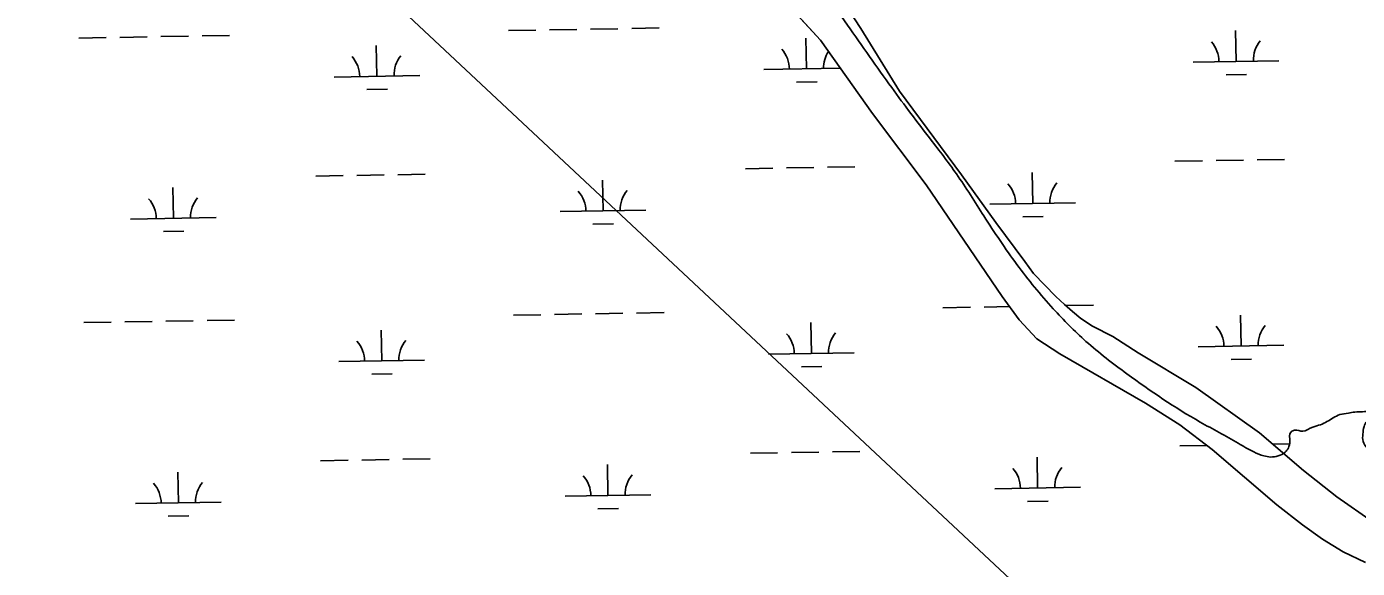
# Model space of a CAD drawing. Extents: x 3892998 to 3931244, y 278583 to 304547.
# Drawn here: x 3919987 to 3921542, y 284805 to 285438 of the extents above; entities that cross this region are included whole.
import ezdxf

# ---------------------------------------------------------------- set-up
doc = ezdxf.new("R2010")
doc.units = 0
for name, color, linetype in [('V-RIVR-EDGE', 7, 'Continuous'), ('V-TOPO-SHOR', 7, 'Continuous'), ('V-UTIL-LINE', 7, 'Continuous'), ('V-WETL-SWMP', 7, 'Continuous')]:
    doc.layers.add(name, color=color, linetype=linetype)

msp = doc.modelspace()

# ---------------------------------------------------------------- linework, layer by layer
at = {"layer": 'V-RIVR-EDGE'}
for points in [[(3920372.9, 286044.2), (3920412.3, 286039.9), (3920451.6, 286034.9), (3920479.8, 286031.4), (3920509, 286025.1), (3920540.7, 286018.4), (3920558.8, 286016.9), (3920562.9, 286013.4), (3920578.6, 286008.2), (3920583.8, 286007.8), (3920590.4, 286010.2), (3920598.8, 286012.3), (3920603, 286010.2), (3920605.4, 286006.7), (3920614.1, 286001.8), (3920623.1, 286002.5), (3920637, 285999), (3920656.9, 285994.1), (3920670.1, 285995.8), (3920690.3, 285992.2), (3920710.5, 285990.4), (3920733.1, 285987.3), (3920741.4, 285984.4), (3920757.1, 285979.9), (3920764, 285973.6), (3920764.4, 285969.8), (3920767.8, 285965.9), (3920775.2, 285963.1), (3920791.2, 285960.7), (3920813.1, 285954), (3920833.2, 285947.7), (3920881.3, 285934.3), (3920911.2, 285926.6), (3920951.9, 285915), (3920992.9, 285899.9), (3921044, 285880.3), (3921055.9, 285876.8), (3921063.9, 285876.8), (3921069.4, 285878.5), (3921077.4, 285878.5), (3921086.1, 285873.9), (3921093.1, 285868), (3921099, 285866.3), (3921108, 285864.8), (3921113.6, 285860.6), (3921122.6, 285856.8), (3921134.8, 285850.8), (3921138.3, 285847.7), (3921141.8, 285844.9), (3921142.1, 285833.8), (3921141.7, 285826.1), (3921141, 285821.2), (3921134, 285817.1), (3921122.5, 285811.9), (3921114.5, 285809.1), (3921103, 285808.8), (3921099.6, 285809.5), (3921101.7, 285813.3), (3921105.1, 285815.4), (3921111.8, 285816.8), (3921114.2, 285820.6), (3921112.5, 285824.8), (3921111.1, 285833.8), (3921113.5, 285836.3), (3921118.1, 285835.2), (3921122.6, 285828.6), (3921127.8, 285827.9), (3921128.5, 285830.3), (3921127.5, 285836.6), (3921125, 285841.5), (3921123, 285845.3), (3921112.9, 285850.2), (3921102.1, 285854.4), (3921098.6, 285853.4), (3921094.4, 285849.2), (3921086.4, 285847.1), (3921081.9, 285841.9), (3921077.7, 285837.1), (3921077.3, 285829.4), (3921075.9, 285820.7), (3921074.5, 285812), (3921073.4, 285806.4), (3921077.2, 285799.1), (3921082.1, 285799.5), (3921096, 285799.8), (3921109.3, 285801.1), (3921112.1, 285801.5), (3921114.1, 285799.4), (3921111, 285788.2), (3921107.1, 285783), (3921105.4, 285780.3), (3921103.3, 285779.2), (3921100.5, 285779.2), (3921094.6, 285779.2), (3921088.7, 285779.3), (3921086.6, 285776.1), (3921086.2, 285772.6), (3921090.4, 285769.2), (3921104.7, 285760.1), (3921112.3, 285756.2), (3921115.8, 285756.6), (3921117.5, 285759.7), (3921120, 285761.8), (3921124.1, 285761.8), (3921130.8, 285760), (3921140.5, 285752), (3921145.7, 285749.9), (3921154.4, 285748.8), (3921166.9, 285751.6), (3921175.3, 285747.7), (3921177.7, 285743.5), (3921184.3, 285741.8), (3921195.5, 285740), (3921202.8, 285743.5), (3921205.6, 285746.9), (3921207.3, 285753.9), (3921207, 285776.2), (3921211.2, 285784.5), (3921214.7, 285788.3), (3921220.6, 285789.7), (3921229.7, 285790), (3921250.6, 285784.1), (3921270, 285773.2), (3921295.7, 285750.9), (3921368.7, 285695), (3921417, 285656.3), (3921468.1, 285612.6), (3921536.5, 285550.5), (3921592.1, 285502), (3921637.2, 285461.1), (3921716.4, 285386.8), (3921753.9, 285345.6), (3921778.9, 285317), (3921786.4, 285308.3)], [(3921802.6, 284935.4), (3921792.2, 284943.8), (3921787, 284950.1), (3921777.6, 284961.9), (3921771.8, 284978), (3921771.1, 284994.7), (3921766.3, 285005.1), (3921758.3, 285022.2), (3921752.4, 285040.3), (3921750.7, 285052.2), (3921749.7, 285064.7), (3921745.9, 285076.9), (3921742.5, 285087.3), (3921738.6, 285091.5), (3921728.5, 285092.3), (3921722.6, 285091.9), (3921715.6, 285083.9), (3921715.3, 285081.5), (3921719.8, 285070.3), (3921720.5, 285065.1), (3921715.2, 285057.5), (3921712.1, 285052.3), (3921711.7, 285044.3), (3921714.5, 285038.7), (3921721.1, 285035.5), (3921726.3, 285033.1), (3921726.3, 285028.6), (3921726.3, 285020.2), (3921726.3, 285013.6), (3921726.6, 284999), (3921734.2, 284992.3), (3921736.3, 284989.2), (3921738.4, 284984), (3921738.4, 284977.4), (3921738.3, 284970), (3921738.7, 284963.8), (3921740.7, 284960.6), (3921748, 284956.8), (3921756.4, 284956.8), (3921760.9, 284957.1), (3921764.4, 284955.4), (3921763.7, 284947), (3921764, 284931), (3921766.1, 284921.2), (3921771.9, 284909.4), (3921782.4, 284898.6), (3921787.6, 284890.6), (3921787.6, 284888.1), (3921786.2, 284880.5), (3921780.6, 284872.1), (3921778.1, 284871.4), (3921773.6, 284872.1), (3921769.8, 284880.2), (3921764.9, 284883), (3921762.5, 284880.5), (3921756.9, 284875.7), (3921752, 284867.7), (3921750.9, 284859), (3921748.8, 284839.5), (3921754.3, 284825.9), (3921754, 284819.3), (3921749.8, 284811.6), (3921746.3, 284809.2), (3921737.2, 284807.8), (3921730.6, 284808.5), (3921722.3, 284815.5), (3921719.5, 284823.2), (3921718.5, 284828.1), (3921716.1, 284830.2), (3921709.8, 284832.6), (3921709.8, 284834.7), (3921714.7, 284839.2), (3921715, 284844.1), (3921702.6, 284863.6), (3921685.6, 284883.5), (3921676.9, 284891.5), (3921663.3, 284896.4), (3921661.6, 284900.3), (3921663.7, 284906.5), (3921664.7, 284913.1), (3921664.1, 284919.4), (3921659.6, 284927.4), (3921649.5, 284935.8), (3921642.9, 284936.9), (3921623.4, 284941.8), (3921608.4, 284944.6), (3921600.4, 284945), (3921595.9, 284944.6), (3921590.3, 284941.9), (3921588.6, 284938.4), (3921584.7, 284931.1), (3921582.3, 284928), (3921577.8, 284927.6), (3921563.8, 284928.4), (3921558.3, 284932.2), (3921557.2, 284936.4), (3921556.9, 284940.9), (3921553.8, 284945.4), (3921548.6, 284953.5), (3921548.2, 284962.2), (3921549.7, 284970.9), (3921552.8, 284976.8), (3921559.4, 284979.9), (3921570.6, 284986.5), (3921579.3, 284992.7), (3921586.6, 284998.6), (3921587.4, 285010.5), (3921587, 285017.8), (3921587.7, 285024.4), (3921595.1, 285033.8), (3921605.5, 285042.1), (3921621.2, 285052.5), (3921634.1, 285064.3), (3921641.8, 285076.1), (3921649.5, 285090.4), (3921651.6, 285093.8), (3921651.3, 285095.6), (3921647.1, 285095.9), (3921637, 285092.1), (3921625.1, 285083.8), (3921615.7, 285079), (3921607.4, 285075.1), (3921606.3, 285073.4), (3921605.6, 285068.9), (3921605.2, 285062.6), (3921602.4, 285059.8), (3921585, 285053.6), (3921574.9, 285052.6), (3921563.1, 285055.1), (3921558.9, 285055.1), (3921554.7, 285052.3), (3921556.1, 285047.4), (3921567.2, 285022.7), (3921570.6, 285010.5), (3921570.6, 284999.7), (3921564.3, 284991.7), (3921548, 284988.3), (3921538.9, 284987.9), (3921531.3, 284986.6), (3921521.5, 284984.9), (3921513.5, 284981), (3921498.8, 284973.1), (3921489.8, 284970.3), (3921477.9, 284965.5), (3921468.5, 284966.5), (3921464.4, 284964.8), (3921462.9, 284953), (3921457.3, 284940.8), (3921449.3, 284936.6), (3921440.6, 284935.3), (3921432.6, 284936.7), (3921420.8, 284941.2), (3921402.7, 284951.4), (3921358.2, 284976.2), (3921272.7, 285032.5), (3921224.8, 285070.5), (3921186.6, 285108.6), (3921144.2, 285160.2), (3921105.7, 285217), (3921073.5, 285266.2), (3921043.3, 285306.6), (3920997.9, 285367), (3920946.2, 285440.2), (3920918.1, 285480), (3920883, 285531.9), (3920871.6, 285549), (3920860.5, 285563.3), (3920848.3, 285570.3), (3920836.9, 285581.5), (3920820.9, 285601.7), (3920798.3, 285628.2), (3920777.2, 285651.6), (3920756.7, 285664.8), (3920741, 285672.2), (3920722.9, 285684.4), (3920695.1, 285697.7), (3920677.7, 285706.5), (3920670.1, 285714.1), (3920662.8, 285722.5), (3920654.8, 285731.6)]]:
    msp.add_spline(points, degree=3, dxfattribs=at)
at = {"layer": 'V-TOPO-SHOR'}
for points in [[(3919984.1, 285949.3), (3920002.4, 285926.3), (3920020.4, 285906.5), (3920032.4, 285894.5), (3920119.5, 285841.9), (3920183.3, 285806.7), (3920255.9, 285780.8), (3920381.7, 285743.9), (3920506.3, 285716.7), (3920553.5, 285700.8), (3920609, 285676.1), (3920651.1, 285657.5), (3920680.4, 285639.9), (3920719.2, 285613.2), (3920800.3, 285547.6), (3920914.6, 285422.4), (3920975.3, 285336.8), (3921038.2, 285253.4), (3921127, 285122.9)], [(3921560.4, 284859.3), (3921518, 284888.7), (3921478.9, 284919.6), (3921427.5, 284963.4), (3921353.2, 285016.5), (3921285.6, 285057.1), (3921256.2, 285076), (3921232.3, 285088.4), (3921219, 285097), (3921208.9, 285105.2), (3921199.8, 285113.7), (3921189.7, 285122.9), (3921163.7, 285149.7), (3921153.4, 285163.8), (3921119.7, 285209.5), (3921079.3, 285265), (3921007.1, 285362.9), (3920961.9, 285436.1), (3920940.6, 285469)], [(3921127, 285122.9), (3921146.7, 285095.8), (3921167.6, 285073.6), (3921194.3, 285055.9), (3921294.4, 284998.3), (3921334.5, 284972.8), (3921372.3, 284944.2), (3921447.8, 284879.3), (3921477.7, 284856.1), (3921501.2, 284839.3), (3921525.4, 284824.5), (3921551.4, 284811.9)]]:
    msp.add_lwpolyline(points, dxfattribs=at)
at = {"layer": 'V-UTIL-LINE'}
msp.add_lwpolyline([(3906680.9, 302363.5), (3908344.9, 300090), (3912732.6, 293653.7), (3913646.8, 292726.8), (3916248.7, 289346), (3918159.9, 287579.4), (3921518.3, 284435.1)], dxfattribs=at)
at = {"layer": 'V-WETL-SWMP'}
for p, q in [((3920800.3, 285547.6), (3920914.6, 285422.4)), ((3920961.9, 285436.1), (3920940.6, 285469)), ((3920550.3, 285433.7), (3920582.2, 285434.3)), ((3920598.2, 285434.5), (3920630.2, 285435.1)), ((3920646.2, 285435.4), (3920678.2, 285435.9)), ((3920694.2, 285436.2), (3920726.2, 285436.8)), ((3921007.1, 285362.9), (3920961.9, 285436.1)), ((3921400.2, 285397.7), (3921399.6, 285433.7)), ((3920048.4, 285425), (3920080.4, 285425.6)), ((3920096.4, 285425.8), (3920128.4, 285426.4)), ((3920144.4, 285426.7), (3920176.4, 285427.2)), ((3920192.4, 285427.5), (3920224.4, 285428.1)), ((3920396.6, 285380.3), (3920395.9, 285416.3)), ((3920898.4, 285389), (3920897.8, 285425)), ((3920914.6, 285422.4), (3920975.3, 285336.8)), ((3921350.2, 285396.8), (3921450.2, 285398.5)), ((3920848.4, 285388.1), (3920937.9, 285389.7)), ((3921388.5, 285382), (3921412.5, 285382.4)), ((3920346.6, 285379.4), (3920446.6, 285381.2)), ((3920886.7, 285373.3), (3920910.7, 285373.8)), ((3920384.8, 285364.7), (3920408.8, 285365.1)), ((3921079.3, 285265), (3921007.1, 285362.9)), ((3920975.3, 285336.8), (3921038.2, 285253.4)), ((3920875, 285273.1), (3920907, 285273.7)), ((3920923, 285274), (3920955, 285274.5)), ((3921328.8, 285281), (3921360.8, 285281.5)), ((3921376.8, 285281.8), (3921408.8, 285282.4)), ((3921424.8, 285282.6), (3921456.8, 285283.2)), ((3920325.2, 285263.6), (3920357.2, 285264.2)), ((3920373.2, 285264.4), (3920405.2, 285265)), ((3920421.1, 285265.3), (3920453.1, 285265.8)), ((3920660.8, 285223), (3920660.1, 285259)), ((3920827, 285272.3), (3920859, 285272.8)), ((3921119.7, 285209.5), (3921079.3, 285265)), ((3921162.6, 285231.7), (3921162, 285267.7)), ((3920158.9, 285214.3), (3920158.3, 285250.3)), ((3921038.2, 285253.4), (3921127, 285122.9)), ((3921112.6, 285230.8), (3921212.6, 285232.5)), ((3920108.9, 285213.4), (3920208.9, 285215.2)), ((3920610.8, 285222.1), (3920710.8, 285223.8)), ((3921150.9, 285216), (3921174.9, 285216.4)), ((3920147.2, 285198.7), (3920171.2, 285199.1)), ((3920649, 285207.3), (3920673, 285207.8)), ((3921153.4, 285163.8), (3921119.7, 285209.5)), ((3921163.7, 285149.7), (3921153.4, 285163.8)), ((3921189.7, 285122.9), (3921163.7, 285149.7)), ((3921127, 285122.9), (3921146.7, 285095.8)), ((3921199.8, 285113.7), (3921189.7, 285122.9)), ((3920604, 285101.9), (3920636, 285102.5)), ((3920652, 285102.7), (3920684, 285103.3)), ((3920700, 285103.6), (3920732, 285104.1)), ((3921057.8, 285109.8), (3921089.8, 285110.3)), ((3921105.8, 285110.6), (3921135.6, 285111.1)), ((3921208.9, 285105.2), (3921199.8, 285113.7)), ((3921201.8, 285112.3), (3921233.8, 285112.8)), ((3921219, 285097), (3921208.9, 285105.2)), ((3920054.2, 285092.4), (3920086.2, 285092.9)), ((3920102.2, 285093.2), (3920134.2, 285093.8)), ((3920150.2, 285094.1), (3920182.2, 285094.6)), ((3920198.2, 285094.9), (3920230.2, 285095.4)), ((3920556, 285101.1), (3920588, 285101.6)), ((3920904.2, 285056.4), (3920903.5, 285092.4)), ((3921146.7, 285095.8), (3921167.6, 285073.6)), ((3921232.3, 285088.4), (3921219, 285097)), ((3921256.2, 285076), (3921232.3, 285088.4)), ((3921406, 285065), (3921405.4, 285101)), ((3920402.3, 285047.7), (3920401.7, 285083.7)), ((3921167.6, 285073.6), (3921194.3, 285055.9)), ((3921285.6, 285057.1), (3921256.2, 285076)), ((3920854.2, 285055.5), (3920954.1, 285057.2)), ((3921194.3, 285055.9), (3921294.4, 284998.3)), ((3921353.2, 285016.5), (3921285.6, 285057.1)), ((3921356, 285064.2), (3921456, 285065.9)), ((3920352.3, 285046.8), (3920452.3, 285048.5)), ((3920892.4, 285040.7), (3920916.4, 285041.1)), ((3921394.3, 285049.4), (3921418.3, 285049.8)), ((3920390.6, 285032), (3920414.6, 285032.4)), ((3921427.5, 284963.4), (3921353.2, 285016.5)), ((3921294.4, 284998.3), (3921334.5, 284972.8)), ((3921334.5, 284972.8), (3921372.3, 284944.2)), ((3921478.9, 284919.6), (3921427.5, 284963.4)), ((3921334.6, 284948.4), (3921366.1, 284948.9)), ((3921443, 284950.2), (3921462.6, 284950.6)), ((3920330.9, 284931), (3920362.9, 284931.5)), ((3920378.9, 284931.8), (3920410.9, 284932.4)), ((3920426.9, 284932.6), (3920458.9, 284933.2)), ((3920832.8, 284939.7), (3920864.7, 284940.2)), ((3920880.7, 284940.5), (3920912.7, 284941.1)), ((3920928.7, 284941.3), (3920960.7, 284941.9)), ((3921168.4, 284899), (3921167.7, 284935)), ((3921372.3, 284944.2), (3921447.8, 284879.3)), ((3920164.7, 284881.7), (3920164.1, 284917.7)), ((3920666.5, 284890.4), (3920665.9, 284926.4)), ((3921518, 284888.7), (3921478.9, 284919.6)), ((3920616.5, 284889.5), (3920716.5, 284891.2)), ((3921118.4, 284898.2), (3921218.3, 284899.9)), ((3921560.4, 284859.3), (3921518, 284888.7)), ((3920114.7, 284880.8), (3920214.7, 284882.5)), ((3920654.8, 284874.7), (3920678.8, 284875.1)), ((3921156.6, 284883.4), (3921180.6, 284883.8)), ((3921447.8, 284879.3), (3921477.7, 284856.1)), ((3920153, 284866), (3920177, 284866.4)), ((3921477.7, 284856.1), (3921501.2, 284839.3)), ((3921501.2, 284839.3), (3921525.4, 284824.5)), ((3921525.4, 284824.5), (3921551.4, 284811.9))]:
    msp.add_line(p, q, dxfattribs=at)
for centre, start, end in [((3921345, 285397.2), 0.2199, 41.7635), ((3921455.5, 285399.1), 140.2199, 181.7635), ((3920341.3, 285379.8), 0.2199, 41.7635), ((3920451.8, 285381.7), 140.2199, 181.7635), ((3920843.2, 285388.5), 0.2199, 41.7635), ((3920953.6, 285390.4), 147.4827, 181.7635), ((3920605.5, 285222.5), 0.2199, 41.7635), ((3920716, 285224.4), 140.2199, 181.7635), ((3921107.4, 285231.2), 0.2199, 41.7635), ((3921217.8, 285233.1), 140.2199, 181.7635), ((3920103.7, 285213.8), 0.2199, 41.7635), ((3920214.2, 285215.7), 140.2199, 181.7635), ((3921350.7, 285064.6), 0.2199, 41.7635), ((3921461.2, 285066.5), 140.2199, 181.7635), ((3920457.5, 285049.1), 140.2199, 181.7635), ((3920848.9, 285055.9), 0.2199, 41.7635), ((3920959.4, 285057.8), 140.2199, 181.7635), ((3920347.1, 285047.2), 0.2199, 41.7635), ((3921113.1, 284898.6), 0.2199, 41.7635), ((3921223.6, 284900.5), 140.2199, 181.7635), ((3920109.4, 284881.2), 0.2199, 41.7635), ((3920219.9, 284883.1), 140.2199, 181.7635), ((3920611.3, 284889.9), 0.2199, 41.7635), ((3920721.7, 284891.8), 140.2199, 181.7635)]:
    msp.add_arc(centre, 35.2, start, end, dxfattribs=at)

doc.saveas('drawing.dxf')
